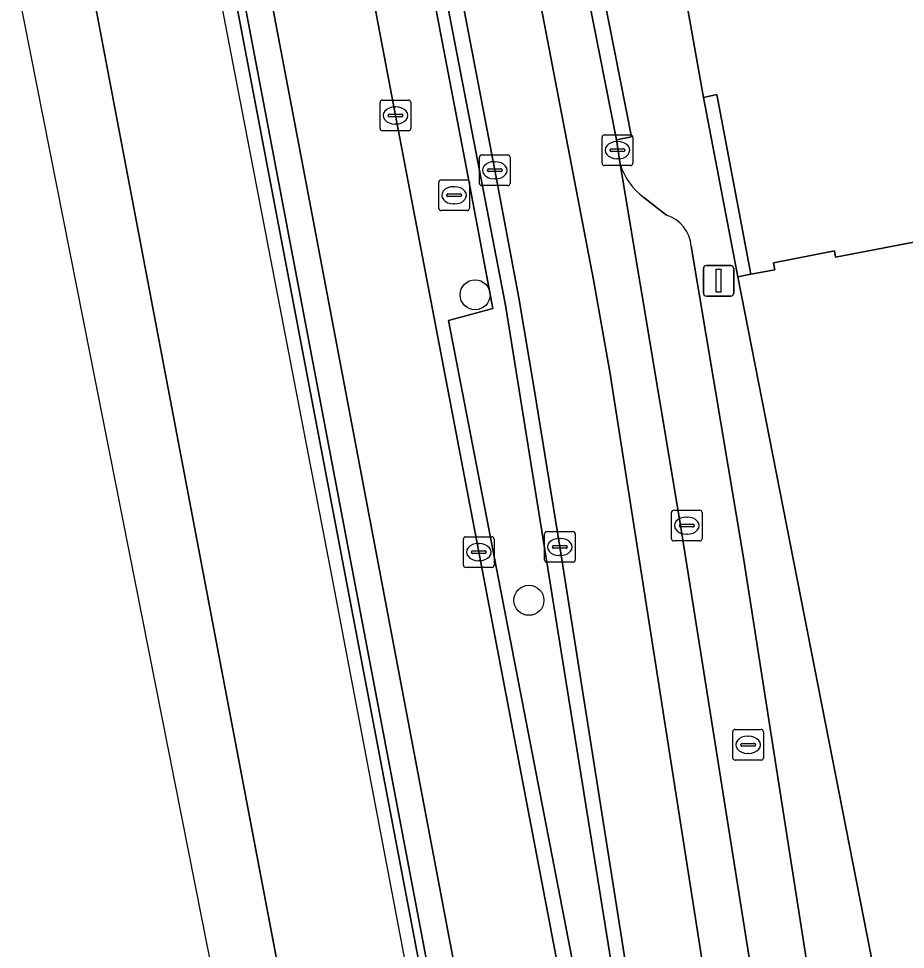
# Model space of a CAD drawing. Extents: x 159262 to 160143, y 383399 to 384319.
# Drawn here: x 159299.78 to 159328.68, y 383789.09 to 383819.43 of the extents above; entities that cross this region are included whole.
import ezdxf

# ---------------------------------------------------------------- set-up
doc = ezdxf.new("R2010")
doc.units = 0
for name, color, linetype in [('IMGEO_Berm_groen', 7, 'Continuous'), ('IMGEO_Berm_open', 7, 'Continuous'), ('IMGEO_Boom', 7, 'Continuous'), ('IMGEO_Brandkraan', 7, 'Continuous'), ('IMGEO_Erf', 7, 'Continuous'), ('IMGEO_Groenvoorziening', 7, 'Continuous'), ('IMGEO_Haag', 7, 'Continuous'), ('IMGEO_Kolk', 7, 'Continuous'), ('IMGEO_Lichtmast', 7, 'Continuous'), ('IMGEO_Lijnafwatering', 7, 'Continuous'), ('IMGEO_Muur', 7, 'Continuous'), ('IMGEO_Parkeervlak_open', 7, 'Continuous'), ('IMGEO_Rijbaan_lokaal_gesloten', 7, 'Continuous'), ('IMGEO_Rijbaan_lokaal_open', 7, 'Continuous'), ('IMGEO_Rijbaan_regionaal_gesloten', 7, 'Continuous'), ('IMGEO_Rioolput', 7, 'Continuous'), ('IMGEO_Voetpad_open', 7, 'Continuous')]:
    doc.layers.add(name, color=color, linetype=linetype)

msp = doc.modelspace()

# ---------------------------------------------------------------- linework, layer by layer
at = {"layer": 'IMGEO_Berm_groen'}
for points in [[(159300.668, 383875.89), (159301.684, 383870.559), (159305.298, 383851.601), (159308.807, 383833.455), (159312.065, 383816.27), (159313.356, 383809.503), (159318.245, 383783.881), (159321.342, 383767.668), (159321.513, 383766.682), (159322.954, 383766.957), (159320.139, 383784.999), (159317.424, 383802.205), (159316.588, 383807.359), (159316.083, 383810.325), (159315.304, 383814.483), (159311.272, 383835.538), (159307.998, 383852.69), (159305.88, 383863.75)], [(159305.782, 383861.189), (159315.649, 383810.084), (159322.585, 383766.955), (159322.047, 383766.911), (159313.799, 383809.591), (159315.234, 383809.973), (159314.42, 383814.315), (159310.388, 383835.369), (159307.114, 383852.521), (159304.897, 383864.099), (159304.05, 383867.063), (159301.384, 383874.434), (159301.691, 383874.543), (159303.045, 383870.823)]]:
    msp.add_lwpolyline(points, dxfattribs=at)
at = {"layer": 'IMGEO_Berm_open'}
for points in [[(159281.754, 383957.326), (159281.061, 383957.173), (159314.487, 383781.303), (159314.238, 383781.271), (159314.691, 383777.713)], [(159316.213, 383777.09), (159315.456, 383780.799), (159309.353, 383813.036), (159303.32, 383844.753), (159290.389, 383912.552)]]:
    msp.add_lwpolyline(points, dxfattribs=at)
at = {"layer": 'IMGEO_Boom'}
for centre in [(159314.662, 383810.424), (159316.414, 383800.465)]:
    msp.add_circle(centre, 0.489, dxfattribs=at)
at = {"layer": 'IMGEO_Brandkraan'}
for p, q in [((159323.133, 383796.256), (159323.985, 383796.256)), ((159323.058, 383795.33), (159323.058, 383796.182)), ((159323.546, 383796.036), (159323.571, 383796.036)), ((159324.059, 383796.182), (159324.059, 383795.33)), ((159323.317, 383795.75), (159323.317, 383795.762)), ((159323.755, 383795.713), (159323.357, 383795.713)), ((159323.36, 383795.799), (159323.758, 383795.799)), ((159323.801, 383795.762), (159323.801, 383795.75)), ((159323.569, 383795.476), (159323.544, 383795.476)), ((159323.985, 383795.256), (159323.133, 383795.256))]:
    msp.add_line(p, q, dxfattribs=at)
for points in [[(159323.133, 383796.256), (159323.985, 383796.256)], [(159323.058, 383795.33), (159323.058, 383796.182)], [(159324.059, 383796.182), (159324.059, 383795.33)], [(159323.985, 383795.256), (159323.133, 383795.256)]]:
    msp.add_lwpolyline(points, dxfattribs=at)
for centre, radius, start, end in [((159323.135, 383796.18), 0.0765, 91.552, 178.448), ((159323.135, 383796.18), 0.0765, 91.552, 178.448), ((159323.983, 383796.18), 0.0765, 1.552, 88.448), ((159323.983, 383796.18), 0.0765, 1.552, 88.448), ((159323.357, 383795.759), 0.0403, 85.8775, 175.7526), ((159323.354, 383795.749), 0.0366, 178.938, 274.7102), ((159323.758, 383795.756), 0.043, 264.8664, 352.4533), ((159323.762, 383795.761), 0.0386, 1.7309, 96.639), ((159323.135, 383795.332), 0.0765, 181.552, 268.448), ((159323.135, 383795.332), 0.0765, 181.552, 268.448), ((159323.983, 383795.332), 0.0765, 271.552, 358.448), ((159323.983, 383795.332), 0.0765, 271.552, 358.448)]:
    msp.add_arc(centre, radius, start, end, dxfattribs=at)
for centre, major_axis, ratio, start_param, end_param in [((159323.545, 383795.756), (-0.387, 0.002), 0.722429, 4.712389, 7.853982), ((159323.57, 383795.756), (-0.39, 0.002), 0.717154, 1.570796, 4.712389)]:
    msp.add_ellipse(centre, major_axis=major_axis, ratio=ratio, start_param=start_param, end_param=end_param, dxfattribs=at)
at = {"layer": 'IMGEO_Erf'}
msp.add_lwpolyline([(159338.381, 383813.943), (159326.41, 383811.655), (159326.371, 383811.858), (159324.383, 383811.461), (159324.425, 383811.24), (159323.652, 383811.093), (159323.226, 383811.012), (159328.003, 383786.645)], dxfattribs=at)
at = {"layer": 'IMGEO_Groenvoorziening'}
msp.add_lwpolyline([(159303.045, 383870.823), (159301.691, 383874.543), (159301.384, 383874.434), (159304.05, 383867.063), (159304.897, 383864.099), (159307.114, 383852.521), (159310.388, 383835.369), (159314.42, 383814.315), (159315.234, 383809.973), (159313.799, 383809.591), (159322.047, 383766.911), (159322.585, 383766.955), (159315.649, 383810.084), (159305.782, 383861.189)], dxfattribs=at)
at = {"layer": 'IMGEO_Haag'}
for points in [[(159303.045, 383870.823), (159301.691, 383874.543), (159301.384, 383874.434), (159304.05, 383867.063), (159304.897, 383864.099), (159307.114, 383852.521), (159310.388, 383835.369), (159314.42, 383814.315), (159315.234, 383809.973), (159313.799, 383809.591), (159322.047, 383766.911), (159322.585, 383766.955), (159315.649, 383810.084)], [(159315.649, 383810.084), (159305.782, 383861.189)]]:
    msp.add_lwpolyline(points, dxfattribs=at)
at = {"layer": 'IMGEO_Kolk'}
for p, q in [((159311.564, 383815.844), (159311.564, 383816.696)), ((159311.639, 383816.77), (159312.491, 383816.77)), ((159312.052, 383816.55), (159312.077, 383816.55)), ((159312.565, 383816.696), (159312.565, 383815.844)), ((159311.823, 383816.264), (159311.823, 383816.276)), ((159312.261, 383816.227), (159311.863, 383816.227)), ((159311.866, 383816.313), (159312.264, 383816.313)), ((159312.307, 383816.276), (159312.307, 383816.264)), ((159312.075, 383815.99), (159312.05, 383815.99)), ((159312.491, 383815.77), (159311.639, 383815.77)), ((159318.873, 383815.637), (159319.725, 383815.637)), ((159318.798, 383814.711), (159318.798, 383815.563)), ((159319.286, 383815.417), (159319.311, 383815.417)), ((159319.799, 383815.563), (159319.799, 383814.711)), ((159319.057, 383815.131), (159319.057, 383815.143)), ((159319.495, 383815.094), (159319.097, 383815.094)), ((159319.1, 383815.18), (159319.498, 383815.18)), ((159319.541, 383815.143), (159319.541, 383815.131)), ((159314.802, 383814.057), (159314.802, 383814.909)), ((159314.877, 383814.983), (159315.729, 383814.983)), ((159315.29, 383814.763), (159315.315, 383814.763)), ((159315.803, 383814.909), (159315.803, 383814.057)), ((159319.309, 383814.857), (159319.284, 383814.857)), ((159315.061, 383814.477), (159315.061, 383814.489)), ((159315.499, 383814.44), (159315.101, 383814.44)), ((159315.104, 383814.526), (159315.502, 383814.526)), ((159315.545, 383814.489), (159315.545, 383814.477)), ((159319.725, 383814.637), (159318.873, 383814.637)), ((159315.313, 383814.203), (159315.288, 383814.203)), ((159315.729, 383813.983), (159314.877, 383813.983)), ((159321.06, 383802.473), (159321.06, 383803.325)), ((159321.135, 383803.399), (159321.987, 383803.399)), ((159321.548, 383803.179), (159321.573, 383803.179)), ((159322.061, 383803.325), (159322.061, 383802.473)), ((159321.319, 383802.893), (159321.319, 383802.905)), ((159321.362, 383802.942), (159321.76, 383802.942)), ((159321.803, 383802.905), (159321.803, 383802.893)), ((159316.922, 383801.778), (159316.922, 383802.63)), ((159316.997, 383802.704), (159317.849, 383802.704)), ((159317.923, 383802.63), (159317.923, 383801.778)), ((159321.757, 383802.856), (159321.359, 383802.856)), ((159321.571, 383802.619), (159321.546, 383802.619)), ((159314.28, 383801.611), (159314.28, 383802.463)), ((159314.355, 383802.537), (159315.207, 383802.537)), ((159314.768, 383802.317), (159314.793, 383802.317)), ((159315.281, 383802.463), (159315.281, 383801.611)), ((159317.41, 383802.484), (159317.435, 383802.484)), ((159321.987, 383802.399), (159321.135, 383802.399)), ((159314.539, 383802.031), (159314.539, 383802.043)), ((159314.977, 383801.994), (159314.579, 383801.994)), ((159314.582, 383802.08), (159314.98, 383802.08)), ((159315.023, 383802.043), (159315.023, 383802.031)), ((159317.181, 383802.198), (159317.181, 383802.21)), ((159317.619, 383802.161), (159317.221, 383802.161)), ((159317.224, 383802.247), (159317.622, 383802.247)), ((159317.665, 383802.21), (159317.665, 383802.198)), ((159314.791, 383801.757), (159314.766, 383801.757)), ((159317.849, 383801.704), (159316.997, 383801.704)), ((159317.433, 383801.924), (159317.408, 383801.924)), ((159315.207, 383801.537), (159314.355, 383801.537))]:
    msp.add_line(p, q, dxfattribs=at)
for points in [[(159311.564, 383815.844), (159311.564, 383816.696)], [(159311.639, 383816.77), (159312.491, 383816.77)], [(159312.565, 383816.696), (159312.565, 383815.844)], [(159312.491, 383815.77), (159311.639, 383815.77)], [(159318.873, 383815.637), (159319.725, 383815.637)], [(159318.798, 383814.711), (159318.798, 383815.563)], [(159319.799, 383815.563), (159319.799, 383814.711)], [(159314.802, 383814.057), (159314.802, 383814.909)], [(159314.877, 383814.983), (159315.729, 383814.983)], [(159315.803, 383814.909), (159315.803, 383814.057)], [(159319.725, 383814.637), (159318.873, 383814.637)], [(159315.729, 383813.983), (159314.877, 383813.983)], [(159321.06, 383802.473), (159321.06, 383803.325)], [(159321.135, 383803.399), (159321.987, 383803.399)], [(159322.061, 383803.325), (159322.061, 383802.473)], [(159316.922, 383801.778), (159316.922, 383802.63)], [(159316.997, 383802.704), (159317.849, 383802.704)], [(159317.923, 383802.63), (159317.923, 383801.778)], [(159314.28, 383801.611), (159314.28, 383802.463)], [(159314.355, 383802.537), (159315.207, 383802.537)], [(159315.281, 383802.463), (159315.281, 383801.611)], [(159321.987, 383802.399), (159321.135, 383802.399)], [(159317.849, 383801.704), (159316.997, 383801.704)], [(159315.207, 383801.537), (159314.355, 383801.537)]]:
    msp.add_lwpolyline(points, dxfattribs=at)
for centre, radius, start, end in [((159311.641, 383816.694), 0.0765, 91.552, 178.448), ((159311.641, 383816.694), 0.0765, 91.552, 178.448), ((159312.489, 383816.694), 0.0765, 1.552, 88.448), ((159312.489, 383816.694), 0.0765, 1.552, 88.448), ((159311.863, 383816.273), 0.0403, 85.8775, 175.7526), ((159311.86, 383816.263), 0.0366, 178.938, 274.7102), ((159312.264, 383816.27), 0.043, 264.8664, 352.4533), ((159312.268, 383816.275), 0.0386, 1.7309, 96.639), ((159311.641, 383815.846), 0.0765, 181.552, 268.448), ((159311.641, 383815.846), 0.0765, 181.552, 268.448), ((159312.489, 383815.846), 0.0765, 271.552, 358.448), ((159312.489, 383815.846), 0.0765, 271.552, 358.448), ((159318.875, 383815.561), 0.0765, 91.552, 178.448), ((159318.875, 383815.561), 0.0765, 91.552, 178.448), ((159319.723, 383815.561), 0.0765, 1.552, 88.448), ((159319.723, 383815.561), 0.0765, 1.552, 88.448), ((159319.097, 383815.14), 0.0403, 85.8775, 175.7526), ((159319.094, 383815.13), 0.0366, 178.938, 274.7102), ((159319.498, 383815.137), 0.043, 264.8664, 352.4533), ((159319.502, 383815.142), 0.0386, 1.7309, 96.639), ((159314.879, 383814.907), 0.0765, 91.552, 178.448), ((159314.879, 383814.907), 0.0765, 91.552, 178.448), ((159315.727, 383814.907), 0.0765, 1.552, 88.448), ((159315.727, 383814.907), 0.0765, 1.552, 88.448), ((159318.875, 383814.713), 0.0765, 181.552, 268.448), ((159318.875, 383814.713), 0.0765, 181.552, 268.448), ((159319.723, 383814.713), 0.0765, 271.552, 358.448), ((159319.723, 383814.713), 0.0765, 271.552, 358.448), ((159315.101, 383814.486), 0.0403, 85.8775, 175.7526), ((159315.098, 383814.476), 0.0366, 178.938, 274.7102), ((159315.502, 383814.483), 0.043, 264.8664, 352.4533), ((159315.506, 383814.488), 0.0386, 1.7309, 96.639), ((159314.879, 383814.059), 0.0765, 181.552, 268.448), ((159314.879, 383814.059), 0.0765, 181.552, 268.448), ((159315.727, 383814.059), 0.0765, 271.552, 358.448), ((159315.727, 383814.059), 0.0765, 271.552, 358.448), ((159321.137, 383803.323), 0.0765, 91.552, 178.448), ((159321.137, 383803.323), 0.0765, 91.552, 178.448), ((159321.985, 383803.323), 0.0765, 1.552, 88.448), ((159321.985, 383803.323), 0.0765, 1.552, 88.448), ((159321.359, 383802.902), 0.0403, 85.8775, 175.7526), ((159321.356, 383802.892), 0.0366, 178.938, 274.7102), ((159321.76, 383802.899), 0.043, 264.8664, 352.4533), ((159321.764, 383802.904), 0.0386, 1.7309, 96.639), ((159316.999, 383802.628), 0.0765, 91.552, 178.448), ((159316.999, 383802.628), 0.0765, 91.552, 178.448), ((159317.847, 383802.628), 0.0765, 1.552, 88.448), ((159317.847, 383802.628), 0.0765, 1.552, 88.448), ((159314.357, 383802.461), 0.0765, 91.552, 178.448), ((159314.357, 383802.461), 0.0765, 91.552, 178.448), ((159315.205, 383802.461), 0.0765, 1.552, 88.448), ((159315.205, 383802.461), 0.0765, 1.552, 88.448), ((159321.137, 383802.475), 0.0765, 181.552, 268.448), ((159321.137, 383802.475), 0.0765, 181.552, 268.448), ((159321.985, 383802.475), 0.0765, 271.552, 358.448), ((159321.985, 383802.475), 0.0765, 271.552, 358.448), ((159314.579, 383802.04), 0.0403, 85.8775, 175.7526), ((159314.576, 383802.03), 0.0366, 178.938, 274.7102), ((159314.98, 383802.037), 0.043, 264.8664, 352.4533), ((159314.984, 383802.042), 0.0386, 1.7309, 96.639), ((159317.221, 383802.207), 0.0403, 85.8775, 175.7526), ((159317.218, 383802.197), 0.0366, 178.938, 274.7102), ((159317.622, 383802.204), 0.043, 264.8664, 352.4533), ((159317.626, 383802.209), 0.0386, 1.7309, 96.639), ((159316.999, 383801.78), 0.0765, 181.552, 268.448), ((159316.999, 383801.78), 0.0765, 181.552, 268.448), ((159317.847, 383801.78), 0.0765, 271.552, 358.448), ((159317.847, 383801.78), 0.0765, 271.552, 358.448), ((159314.357, 383801.613), 0.0765, 181.552, 268.448), ((159314.357, 383801.613), 0.0765, 181.552, 268.448), ((159315.205, 383801.613), 0.0765, 271.552, 358.448), ((159315.205, 383801.613), 0.0765, 271.552, 358.448)]:
    msp.add_arc(centre, radius, start, end, dxfattribs=at)
for centre, major_axis, ratio, start_param, end_param in [((159312.051, 383816.27), (-0.387, 0.002), 0.722429, 4.712389, 7.853982), ((159312.076, 383816.27), (-0.39, 0.002), 0.717154, 1.570796, 4.712389), ((159319.285, 383815.137), (-0.387, 0.002), 0.722429, 4.712389, 7.853982), ((159319.31, 383815.137), (-0.39, 0.002), 0.717154, 1.570796, 4.712389), ((159315.289, 383814.483), (-0.387, 0.002), 0.722429, 4.712389, 7.853982), ((159315.314, 383814.483), (-0.39, 0.002), 0.717154, 1.570796, 4.712389), ((159321.547, 383802.899), (-0.387, 0.002), 0.722429, 4.712389, 7.853982), ((159321.572, 383802.899), (-0.39, 0.002), 0.717154, 1.570796, 4.712389), ((159314.767, 383802.037), (-0.387, 0.002), 0.722429, 4.712389, 7.853982), ((159314.792, 383802.037), (-0.39, 0.002), 0.717154, 1.570796, 4.712389), ((159317.409, 383802.204), (-0.387, 0.002), 0.722429, 4.712389, 7.853982), ((159317.434, 383802.204), (-0.39, 0.002), 0.717154, 1.570796, 4.712389)]:
    msp.add_ellipse(centre, major_axis=major_axis, ratio=ratio, start_param=start_param, end_param=end_param, dxfattribs=at)
at = {"layer": 'IMGEO_Lichtmast'}
for p, q in [((159322.202, 383811.38), (159322.992, 383811.38)), ((159322.992, 383811.38), (159322.202, 383811.38)), ((159322.102, 383810.48), (159322.102, 383811.28)), ((159322.102, 383811.28), (159322.102, 383810.48)), ((159323.092, 383811.28), (159323.092, 383810.48)), ((159323.092, 383810.48), (159323.092, 383811.28)), ((159322.992, 383810.38), (159322.202, 383810.38)), ((159322.202, 383810.38), (159322.992, 383810.38))]:
    msp.add_line(p, q, dxfattribs=at)
msp.add_lwpolyline([(159322.522, 383811.255), (159322.672, 383811.255), (159322.672, 383810.505), (159322.522, 383810.505), (159322.522, 383811.255)], dxfattribs=at)
for centre, start, end in [((159322.202, 383811.28), 90, 180), ((159322.202, 383811.28), 90, 180), ((159322.992, 383811.28), 0, 90), ((159322.992, 383811.28), 360, 90), ((159322.202, 383810.48), 180, 270), ((159322.202, 383810.48), 180, 270), ((159322.992, 383810.48), 270, 0), ((159322.992, 383810.48), 270, 0)]:
    msp.add_arc(centre, 0.1, start, end, dxfattribs=at)
at = {"layer": 'IMGEO_Lijnafwatering'}
for points in [[(159306.23, 383820.728), (159309.987, 383801.221)], [(159309.987, 383801.221), (159313.73, 383781.575)]]:
    msp.add_lwpolyline(points, dxfattribs=at)
at = {"layer": 'IMGEO_Muur'}
for points in [[(159281.061, 383957.173), (159280.741, 383957.112), (159314.238, 383781.271), (159314.487, 383781.303)], [(159323.226, 383811.012), (159323.652, 383811.093), (159322.537, 383816.955), (159322.106, 383816.861)]]:
    msp.add_lwpolyline(points, close=True, dxfattribs=at)
at = {"layer": 'IMGEO_Parkeervlak_open'}
for points in [[(159319.385, 383814.678), (159321.347, 383802.978), (159325.204, 383778.696)], [(159320.903, 383813.024), (159320.162, 383813.592)], [(159326.518, 383781.984), (159323.401, 383801.913), (159321.704, 383812.011)]]:
    msp.add_lwpolyline(points, dxfattribs=at)
for centre, radius, start, end in [((159321.56, 383815.413), 2.296, 198.6776, 232.4875), ((159320.528, 383811.904), 1.181, 5.1866, 71.4817)]:
    msp.add_arc(centre, radius, start, end, dxfattribs=at)
at = {"layer": 'IMGEO_Rijbaan_lokaal_gesloten'}
msp.add_lwpolyline([(159319.385, 383814.678), (159319.273, 383815.475), (159317.816, 383822.853), (159316.297, 383822.528), (159318.521, 383810.907), (159319.05, 383807.917), (159323.687, 383778.309), (159325.224, 383778.568), (159325.204, 383778.696), (159321.347, 383802.978)], close=True, dxfattribs=at)
at = {"layer": 'IMGEO_Rijbaan_lokaal_open'}
for points in [[(159321.571, 383819.84), (159322.106, 383816.861), (159322.537, 383816.955), (159323.652, 383811.093), (159324.425, 383811.24), (159324.383, 383811.461), (159326.371, 383811.858), (159326.41, 383811.655), (159338.381, 383813.943), (159338.925, 383811.179), (159346.398, 383812.617), (159351.963, 383783.549), (159352.339, 383781.655), (159346.73, 383780.616), (159346.565, 383781.673), (159335.918, 383779.606), (159335.538, 383781.624), (159329.17, 383780.447), (159330.396, 383773.901), (159350.482, 383777.746), (159350.322, 383778.775), (159359.832, 383780.702), (159354.405, 383809.755), (159342.623, 383870.295)], [(159305.88, 383863.75), (159307.998, 383852.69), (159311.272, 383835.538), (159315.304, 383814.483), (159316.083, 383810.325), (159316.588, 383807.359), (159317.424, 383802.205), (159320.139, 383784.999), (159322.954, 383766.957), (159323.122, 383765.878), (159324.407, 383757.692), (159325.851, 383750), (159328.1, 383738.016), (159331.856, 383718.365), (159336.016, 383696.703), (159339.221, 383679.999), (159340.401, 383673.929), (159342.02, 383665.933), (159342.067, 383665.703), (159342.379, 383664.493)], [(159342.895, 383674.233), (159329.814, 383742.432), (159328.366, 383750), (159327.691, 383753.526), (159326.873, 383757.97), (159323.687, 383778.309), (159319.05, 383807.917), (159318.521, 383810.907), (159316.297, 383822.528)]]:
    msp.add_lwpolyline(points, dxfattribs=at)
at = {"layer": 'IMGEO_Rijbaan_regionaal_gesloten'}
for points in [[(159280.211, 384172.631), (159274.487, 384158.497), (159272.013, 384150.923), (159269.535, 384141.678), (159267.507, 384132.324), (159266.005, 384119.851), (159265.496, 384109.233), (159267.965, 384029.162), (159271.62, 383998.252), (159277.018, 383952.804), (159311.634, 383770.65), (159326.117, 383701.416), (159334.862, 383664.196), (159338.544, 383665.089), (159336.511, 383673.455), (159336.041, 383675.319), (159332.664, 383689.455), (159329.732, 383702.333), (159329.536, 383702.291), (159316.548, 383763.855), (159316.542, 383763.881), (159316.537, 383763.907), (159316.287, 383765.107), (159315.145, 383771.238)], [(159325.952, 383685.388), (159327.175, 383680.053), (159328.984, 383672.539), (159331.18, 383663.302), (159334.862, 383664.196), (159326.117, 383701.416), (159311.634, 383770.65), (159277.018, 383952.804), (159271.62, 383998.252), (159267.965, 384029.162)], [(159264.847, 384021.099), (159267.066, 383994.282), (159268.943, 383980.854), (159270.249, 383971.517), (159284.14, 383899.169), (159291.986, 383859.551), (159308.738, 383774.973), (159319.638, 383720.194), (159325.952, 383685.388)], [(159314.691, 383777.713), (159314.238, 383781.271), (159280.741, 383957.112), (159281.061, 383957.173), (159281.028, 383957.348), (159280.954, 383957.749), (159280.773, 383959.33), (159280.661, 383960.306), (159280.387, 383962.692), (159280.125, 383964.98), (159278.545, 383978.753), (159278.462, 383979.478), (159278.393, 383980.079), (159278.303, 383980.866), (159278.275, 383981.108), (159278.176, 383981.973), (159277.369, 383989.002), (159277.274, 383989.833), (159277.236, 383990.167), (159275.344, 384006.661)], [(159303.32, 383844.753), (159309.353, 383813.036), (159315.456, 383780.799), (159316.213, 383777.09)], [(159321.513, 383766.682), (159321.342, 383767.668), (159318.245, 383783.881), (159313.356, 383809.503), (159312.065, 383816.27), (159308.807, 383833.455)]]:
    msp.add_lwpolyline(points, dxfattribs=at)
at = {"layer": 'IMGEO_Rioolput'}
for p, q in [((159313.475, 383813.242), (159313.475, 383814.094)), ((159313.55, 383814.168), (159314.402, 383814.168)), ((159314.476, 383814.094), (159314.476, 383813.242)), ((159313.963, 383813.948), (159313.988, 383813.948)), ((159313.734, 383813.662), (159313.734, 383813.674)), ((159314.172, 383813.625), (159313.774, 383813.625)), ((159313.777, 383813.711), (159314.175, 383813.711)), ((159314.218, 383813.674), (159314.218, 383813.662)), ((159313.986, 383813.388), (159313.961, 383813.388)), ((159314.402, 383813.168), (159313.55, 383813.168))]:
    msp.add_line(p, q, dxfattribs=at)
for points in [[(159313.475, 383813.242), (159313.475, 383814.094)], [(159313.55, 383814.168), (159314.402, 383814.168)], [(159314.476, 383814.094), (159314.476, 383813.242)], [(159314.402, 383813.168), (159313.55, 383813.168)]]:
    msp.add_lwpolyline(points, dxfattribs=at)
for centre, radius, start, end in [((159313.552, 383814.092), 0.0765, 91.552, 178.448), ((159313.552, 383814.092), 0.0765, 91.552, 178.448), ((159314.4, 383814.092), 0.0765, 1.552, 88.448), ((159314.4, 383814.092), 0.0765, 1.552, 88.448), ((159313.774, 383813.671), 0.0403, 85.8775, 175.7526), ((159313.771, 383813.661), 0.0366, 178.938, 274.7102), ((159314.175, 383813.668), 0.043, 264.8664, 352.4533), ((159314.179, 383813.673), 0.0386, 1.7309, 96.639), ((159313.552, 383813.244), 0.0765, 181.552, 268.448), ((159313.552, 383813.244), 0.0765, 181.552, 268.448), ((159314.4, 383813.244), 0.0765, 271.552, 358.448), ((159314.4, 383813.244), 0.0765, 271.552, 358.448)]:
    msp.add_arc(centre, radius, start, end, dxfattribs=at)
for centre, major_axis, ratio, start_param, end_param in [((159313.962, 383813.668), (-0.387, 0.002), 0.722429, 4.712389, 7.853982), ((159313.987, 383813.668), (-0.39, 0.002), 0.717154, 1.570796, 4.712389)]:
    msp.add_ellipse(centre, major_axis=major_axis, ratio=ratio, start_param=start_param, end_param=end_param, dxfattribs=at)
at = {"layer": 'IMGEO_Voetpad_open'}
msp.add_lwpolyline([(159317.816, 383822.853), (159319.273, 383815.475), (159319.763, 383815.571), (159318.307, 383822.949)], close=True, dxfattribs=at)
for points in [[(159328.15, 383785.896), (159328.003, 383786.645), (159323.226, 383811.012), (159322.106, 383816.861), (159321.571, 383819.84), (159321.47, 383820.357), (159321.047, 383822.509), (159318.307, 383822.949), (159319.763, 383815.571), (159319.273, 383815.475), (159319.385, 383814.678)], [(159320.162, 383813.592), (159320.903, 383813.024)], [(159321.704, 383812.011), (159323.401, 383801.913), (159326.518, 383781.984)]]:
    msp.add_lwpolyline(points, dxfattribs=at)
for centre, radius, start, end in [((159321.56, 383815.413), 2.296, 198.6776, 232.4875), ((159320.528, 383811.904), 1.181, 5.1866, 71.4817)]:
    msp.add_arc(centre, radius, start, end, dxfattribs=at)

doc.saveas('drawing.dxf')
